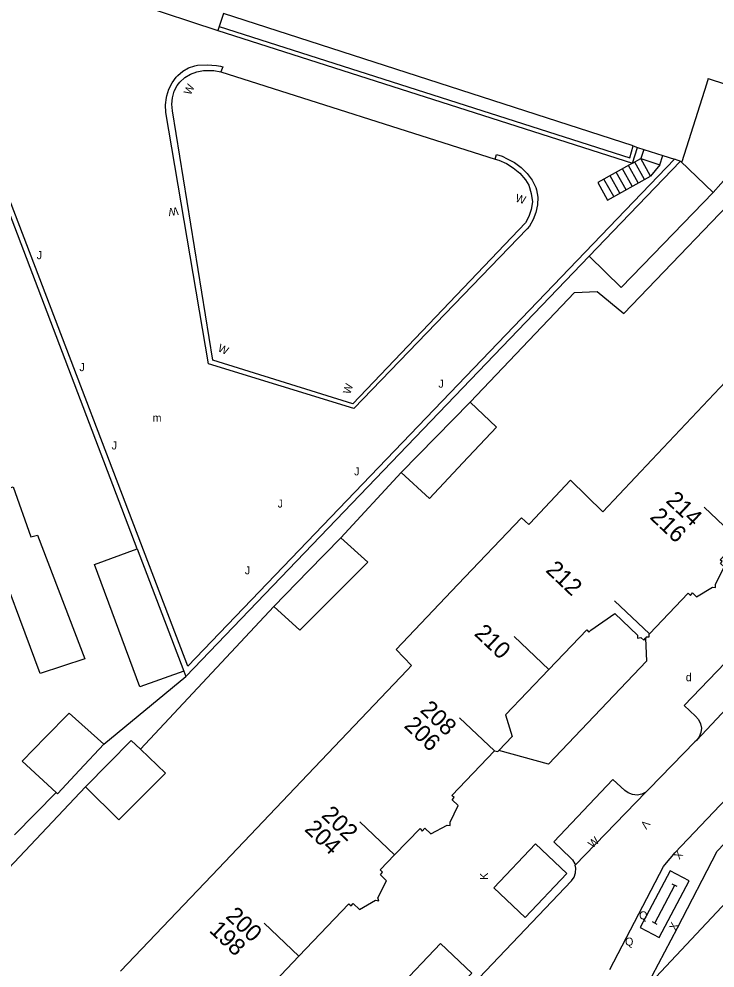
# Model space of a CAD drawing. Extents: x 134999 to 136502, y 457398 to 459002.
# Drawn here: x 135071.3 to 135114.8, y 457838.3 to 457897.6 of the extents above; entities that cross this region are included whole.
import ezdxf

# ---------------------------------------------------------------- set-up
doc = ezdxf.new("R2010")
doc.units = 0
for name, color, linetype in [('RI_DGTB_15', 7, 'Continuous'), ('RI_DGTB_29', 7, 'Continuous'), ('RI_DGTB_30', 7, 'Continuous'), ('RI_DGTB_31', 7, 'Continuous'), ('RI_DGTB_32', 7, 'Continuous'), ('RI_DGTB_36', 7, 'Continuous'), ('RI_DGTB_4', 7, 'Continuous'), ('RI_DGTB_45', 7, 'Continuous'), ('RI_DGTB_48', 7, 'Continuous'), ('RI_DGTB_49', 7, 'Continuous'), ('RI_DGTB_5', 7, 'Continuous'), ('RI_DGTB_53', 7, 'Continuous'), ('RI_DGTB_54', 7, 'Continuous'), ('RI_DGTB_55', 7, 'Continuous'), ('RI_DGTB_6', 7, 'Continuous')]:
    doc.layers.add(name, color=color, linetype=linetype)

msp = doc.modelspace()

# ---------------------------------------------------------------- linework, layer by layer
at = {"layer": 'RI_DGTB_15'}
for p, q in [((135116.269, 457865.022), (135114.092, 457867.086)), ((135110.678, 457859.169), (135108.501, 457861.233)), ((135104.404, 457856.937), (135102.227, 457859.001)), ((135100.995, 457851.863), (135098.818, 457853.927)), ((135094.758, 457845.354), (135092.581, 457847.418)), ((135088.786, 457839.028), (135086.609, 457841.092))]:
    msp.add_line(p, q, dxfattribs=at)
at = {"layer": 'RI_DGTB_29'}
for points in [[(135113.166, 457843.736), (135111.972, 457844.366), (135110.103, 457840.822), (135111.297, 457840.192), (135113.166, 457843.736)], [(135111.012, 457841.097), (135112.258, 457843.46)], [(135112.407, 457843.381), (135112.108, 457843.539)], [(135111.161, 457841.019), (135110.862, 457841.176)]]:
    msp.add_lwpolyline(points, dxfattribs=at)
at = {"layer": 'RI_DGTB_31'}
for points in [[(135100.959, 457843.301), (135102.914, 457841.451), (135105.515, 457844.187), (135103.554, 457846.043), (135100.959, 457843.301)], [(135094.907, 457836.944), (135096.863, 457835.089), (135099.592, 457837.959), (135097.633, 457839.817), (135094.907, 457836.944)]]:
    msp.add_lwpolyline(points, dxfattribs=at)
at = {"layer": 'RI_DGTB_32'}
for p, q in [((135110.332, 457889.439), (135110.147, 457888.868)), ((135111.335, 457888.484), (135111.521, 457889.058)), ((135109.985, 457887.347), (135109.377, 457888.439)), ((135109.628, 457888.575), (135110.147, 457888.868)), ((135110.37, 457887.561), (135109.762, 457888.653)), ((135110.755, 457887.776), (135110.147, 457888.868)), ((135110.147, 457888.868), (135111.335, 457888.484)), ((135111.335, 457888.484), (135110.755, 457887.776)), ((135108.83, 457886.704), (135108.222, 457887.796)), ((135109.215, 457886.918), (135108.607, 457888.01)), ((135109.6, 457887.133), (135108.992, 457888.225)), ((135108.445, 457886.49), (135107.837, 457887.582))]:
    msp.add_line(p, q, dxfattribs=at)
msp.add_lwpolyline([(135109.628, 457888.575), (135107.452, 457887.368), (135108.06, 457886.276), (135110.755, 457887.776)], dxfattribs=at)
at = {"layer": 'RI_DGTB_4'}
for p, q in [((135083.799, 457897.113), (135083.719, 457896.874)), ((135114.347, 457893.866), (135114.239, 457893.525)), ((135109.657, 457889.661), (135109.94, 457889.569)), ((135109.94, 457889.569), (135110.332, 457889.439)), ((135110.332, 457889.439), (135111.521, 457889.058)), ((135111.521, 457889.058), (135112.235, 457888.827))]:
    msp.add_line(p, q, dxfattribs=at)
for points in [[(135080.05, 457912.196), (135078.245, 457906.545), (135078.599, 457906.419), (135077.805, 457903.951), (135077.925, 457903.917), (135076.77, 457900.373), (135079, 457899.631), (135078.653, 457898.538), (135083.719, 457896.874)], [(135109.657, 457889.661), (135084.076, 457897.939), (135083.799, 457897.113)], [(135114.239, 457893.525), (135112.707, 457888.673), (135112.235, 457888.827)], [(135110.678, 457859.169), (135113.097, 457861.719), (135113.241, 457861.57), (135113.365, 457861.733), (135113.609, 457861.475), (135114.629, 457862.08), (135114.813, 457862.063), (135114.809, 457862.26), (135115.34, 457863.355), (135115.108, 457863.569), (135115.231, 457863.7), (135115.099, 457863.804), (135116.269, 457865.022)], [(135104.404, 457856.937), (135106.772, 457859.413), (135106.897, 457859.265), (135107.026, 457859.398), (135108.509, 457860.435), (135109.933, 457859.088), (135109.937, 457858.909), (135110.132, 457858.935), (135110.319, 457858.769), (135110.429, 457858.894)], [(135110.678, 457859.169), (135110.642, 457859.131), (135110.646, 457858.972), (135110.483, 457858.955), (135110.429, 457858.894)], [(135104.404, 457856.937), (135101.689, 457854.101), (135102.101, 457852.748), (135101.271, 457851.89)], [(135094.758, 457845.354), (135096.357, 457847.006), (135096.488, 457846.838), (135096.65, 457847.039), (135097.019, 457846.671), (135098.038, 457847.215), (135098.221, 457847.199), (135098.224, 457847.408), (135098.722, 457848.455), (135098.346, 457848.804), (135098.488, 457848.947), (135098.344, 457849.077), (135100.995, 457851.863)], [(135100.995, 457851.863), (135101.205, 457851.822), (135101.271, 457851.89)], [(135088.786, 457839.028), (135091.91, 457842.299), (135092.048, 457842.176), (135092.177, 457842.32), (135092.572, 457841.939), (135093.559, 457842.52), (135093.781, 457842.491), (135093.72, 457842.683), (135094.263, 457843.748), (135093.887, 457844.122), (135093.997, 457844.28), (135093.866, 457844.433), (135094.758, 457845.354)], [(135083.1, 457833.026), (135084.501, 457834.476), (135084.639, 457834.341), (135084.781, 457834.505), (135085.138, 457834.124), (135086.195, 457834.736), (135086.391, 457834.707), (135086.343, 457834.899), (135086.862, 457836.021), (135086.523, 457836.337), (135086.64, 457836.482), (135086.502, 457836.636), (135088.786, 457839.028)]]:
    msp.add_lwpolyline(points, dxfattribs=at)
at = {"layer": 'RI_DGTB_48'}
msp.add_line((135081.587, 457856.837), (135081.71, 457856.515), dxfattribs=at)
for points in [[(135081.84, 457857.141), (135069.81, 457888.606), (135066.288, 457889.786)], [(135112.235, 457888.827), (135108.663, 457885.103)], [(135078.668, 457864.492), (135069.881, 457887.534)], [(135108.663, 457885.103), (135106.654, 457883.009)]]:
    msp.add_lwpolyline(points, dxfattribs=at)
at = {"layer": 'RI_DGTB_49'}
for p, q in [((135083.719, 457896.874), (135109.628, 457888.575)), ((135109.628, 457888.575), (135109.94, 457889.569))]:
    msp.add_line(p, q, dxfattribs=at)
msp.add_lwpolyline([(135083.799, 457897.113), (135109.448, 457888.911), (135109.657, 457889.661)], dxfattribs=at)
at = {"layer": 'RI_DGTB_5'}
for p, q in [((135110.839, 457870.048), (135117.091, 457876.681)), ((135089.33, 457850.378), (135095.543, 457856.909)), ((135083.334, 457844.075), (135089.33, 457850.378)), ((135077.635, 457838.085), (135083.334, 457844.075))]:
    msp.add_line(p, q, dxfattribs=at)
for points in [[(135114.347, 457893.866), (135117.597, 457892.807), (135118.33, 457895.102), (135120.896, 457894.264), (135120.191, 457892.054), (135121.35, 457891.675)], [(135067.897, 457870.895), (135069.101, 457867.711), (135070.921, 457868.351), (135072.026, 457865.232), (135072.444, 457865.337), (135075.398, 457857.607), (135072.609, 457856.699), (135069.45, 457865.155)], [(135103.211, 457866.065), (135105.754, 457868.781), (135107.772, 457866.794), (135110.839, 457870.048)], [(135098.714, 457862.247), (135102.681, 457866.411), (135103.152, 457866.001), (135103.211, 457866.065)], [(135098.714, 457862.247), (135094.851, 457858.191), (135095.821, 457857.201), (135095.543, 457856.909)]]:
    msp.add_lwpolyline(points, dxfattribs=at)
at = {"layer": 'RI_DGTB_53'}
for points in [[(135108.198, 457838.197), (135111.566, 457844.632), (135111.844, 457844.995), (135112.108, 457845.28), (135112.273, 457845.489), (135138.942, 457873.543), (135139.952, 457874.795)], [(135110.462, 457837.057), (135112.424, 457840.803), (135114.916, 457845.6), (135121.984, 457852.991), (135130.592, 457862.031), (135132.137, 457863.66), (135144.748, 457873.716)], [(135110.429, 457858.894), (135110.504, 457857.459), (135104.37, 457851.023), (135101.271, 457851.89)], [(135118.56, 457857.78), (135118.341, 457857.602), (135118.08, 457857.493), (135117.8, 457857.46), (135117.521, 457857.507), (135117.267, 457857.63), (135117.13, 457857.74), (135116.42, 457858.43), (135112.84, 457854.69), (135113.56, 457854.02), (135113.752, 457853.812), (135113.878, 457853.558), (135113.929, 457853.28), (135113.9, 457852.998), (135113.794, 457852.735), (135113.618, 457852.513)], [(135113.618, 457852.513), (135113.52, 457852.43), (135110.66, 457849.48), (135110.45, 457849.285)], [(135110.45, 457849.285), (135110.194, 457849.155), (135109.913, 457849.1), (135109.627, 457849.125), (135109.359, 457849.227), (135109.15, 457849.38), (135108.4, 457850.06), (135104.7, 457846.18), (135105.774, 457845.156), (135105.878, 457845.04), (135106.016, 457844.794), (135106.035, 457844.711)], [(135093.258, 457831.217), (135093.606, 457831.554), (135093.798, 457831.479), (135094.003, 457831.481), (135094.192, 457831.562), (135094.268, 457831.624), (135105.808, 457843.742), (135105.972, 457843.972), (135106.065, 457844.238), (135106.08, 457844.52), (135106.035, 457844.711)]]:
    msp.add_lwpolyline(points, dxfattribs=at)
at = {"layer": 'RI_DGTB_54'}
for p, q in [((135081.71, 457856.515), (135106.909, 457882.76)), ((135106.654, 457883.009), (135081.84, 457857.141)), ((135110.462, 457837.057), (135144.748, 457873.716)), ((135095.161, 457869.251), (135091.401, 457865.179)), ((135078.893, 457851.96), (135087.205, 457860.885)), ((135113.618, 457852.513), (135118.56, 457857.78)), ((135076.586, 457852.287), (135081.71, 457856.515)), ((135066.592, 457840.235), (135075.442, 457849.601)), ((135071.011, 457846.617), (135073.62, 457849.25)), ((135106.035, 457844.711), (135110.45, 457849.285))]:
    msp.add_line(p, q, dxfattribs=at)
msp.add_lwpolyline([(135099.472, 457873.64), (135106.001, 457880.491), (135107.421, 457880.561), (135109.071, 457879.181), (135117.551, 457888.021), (135119.57, 457887.767), (135119.711, 457888.781), (135118.931, 457889.851), (135118.021, 457890.541), (135114.666, 457886.746)], dxfattribs=at)
at = {"layer": 'RI_DGTB_55'}
msp.add_line((135083.901, 457894.285), (135101.049, 457888.83), dxfattribs=at)
for points in [[(135101.049, 457888.83), (135101.134, 457889.126), (135101.476, 457889.012), (135101.8, 457888.854), (135102.259, 457888.616), (135102.675, 457888.311), (135103.039, 457887.944), (135103.343, 457887.526), (135103.578, 457887.067), (135103.634, 457886.923), (135103.699, 457886.448), (135103.684, 457885.968), (135103.59, 457885.498), (135103.42, 457885.05), (135103.177, 457884.636), (135103.051, 457884.471), (135092.221, 457873.241), (135083.131, 457876.045), (135080.476, 457891.751), (135080.455, 457892.224), (135080.514, 457892.693), (135080.533, 457892.778), (135080.658, 457893.203), (135080.856, 457893.599), (135081.123, 457893.953), (135081.222, 457894.056), (135081.534, 457894.327), (135081.891, 457894.532), (135082.282, 457894.665), (135082.445, 457894.697), (135083.042, 457894.73), (135083.638, 457894.683), (135083.887, 457894.64), (135084.027, 457894.594), (135083.901, 457894.285)], [(135101.049, 457888.83), (135101.274, 457888.759), (135101.743, 457888.563), (135102.175, 457888.297), (135102.58, 457887.948), (135102.927, 457887.542), (135103.145, 457887.209), (135103.295, 457886.691), (135103.369, 457886.157), (135103.297, 457885.694), (135103.146, 457885.25), (135102.927, 457884.844), (135092.141, 457873.541), (135083.406, 457876.28), (135080.884, 457891.845), (135080.841, 457892.258), (135080.878, 457892.671), (135080.994, 457893.069), (135081.184, 457893.438), (135081.336, 457893.647), (135081.65, 457893.93), (135082.012, 457894.149), (135082.408, 457894.296), (135082.825, 457894.366), (135083.086, 457894.369), (135083.472, 457894.369), (135083.901, 457894.285)]]:
    msp.add_lwpolyline(points, dxfattribs=at)
at = {"layer": 'RI_DGTB_6'}
msp.add_line((135078.668, 457864.492), (135081.587, 457856.837), dxfattribs=at)
for points in [[(135108.917, 457884.851), (135112.614, 457888.7), (135114.666, 457886.746)], [(135114.666, 457886.746), (135110.913, 457882.872)], [(135106.909, 457882.76), (135108.917, 457884.851)], [(135110.913, 457882.872), (135108.919, 457880.813), (135106.909, 457882.76)], [(135097.329, 457871.459), (135099.472, 457873.64)], [(135099.472, 457873.64), (135101.119, 457872.077), (135099.026, 457869.857)], [(135095.161, 457869.251), (135097.329, 457871.459)], [(135099.026, 457869.857), (135096.932, 457867.637), (135095.161, 457869.251)], [(135091.401, 457865.179), (135089.374, 457863.105)], [(135091.401, 457865.179), (135093.085, 457863.645), (135090.964, 457861.519)], [(135081.587, 457856.837), (135078.848, 457855.869), (135076.012, 457863.505), (135078.668, 457864.492)], [(135089.374, 457863.105), (135087.205, 457860.885)], [(135090.964, 457861.519), (135088.843, 457859.393), (135087.205, 457860.885)], [(135076.586, 457852.287), (135074.422, 457854.211), (135072.956, 457852.709)], [(135072.956, 457852.709), (135071.49, 457851.207), (135073.62, 457849.25)], [(135076.586, 457852.287), (135075.065, 457850.65)], [(135076.916, 457851.095), (135078.313, 457852.512), (135078.893, 457851.96)], [(135078.893, 457851.96), (135080.458, 457850.47), (135078.994, 457849.011)], [(135075.442, 457849.601), (135076.916, 457851.095)], [(135075.065, 457850.65), (135073.698, 457849.179), (135073.62, 457849.25)], [(135078.994, 457849.011), (135077.529, 457847.551), (135075.442, 457849.601)]]:
    msp.add_lwpolyline(points, dxfattribs=at)

# ---------------------------------------------------------------- texts
at = {"layer": 'RI_DGTB_29'}
msp.add_text('d', height=0.5, rotation=359.99965, dxfattribs=at).set_placement((135112.95, 457856.21))
msp.add_text('d', height=0.5, rotation=359.99965, dxfattribs=at).set_placement((135112.95, 457856.21))
msp.add_text('d', height=0.5, rotation=359.99965, dxfattribs=at).set_placement((135112.95, 457856.21))
at = {"layer": 'RI_DGTB_30'}
for s, height, rotation, p in [('W', 0.499, 64.98329, (135082.016, 457892.795)), ('W', 0.499, 343.61062, (135102.262, 457886.192)), ('W', 0.5, 186.95289, (135081.225, 457885.837)), ('W', 0.5, 336.19406, (135083.673, 457876.847)), ('W', 0.499, 72.07229, (135091.99, 457874.104)), ('V', 0.5, 231.63166, (135110.37, 457847.582)), ('V', 0.5, 231.63166, (135110.37, 457847.582)), ('V', 0.5, 231.63166, (135110.37, 457847.582)), ('W', 0.5, 42.2735, (135107.119, 457845.753)), ('W', 0.5, 42.2735, (135107.119, 457845.753)), ('W', 0.5, 42.2735, (135107.119, 457845.753)), ('X', 0.5, 231.71244, (135112.428, 457845.685)), ('K', 0.5, 90, (135100.586, 457843.8)), ('X', 0.5, 62.35469, (135112.308, 457840.582))]:
    msp.add_text(s, height=height, rotation=rotation, dxfattribs=at).set_placement(p)
at = {"layer": 'RI_DGTB_31'}
for s, p in [('J', (135072.401, 457882.583)), ('J', (135075.068, 457875.585)), ('J', (135097.495, 457874.55)), ('J', (135077.083, 457870.693)), ('J', (135092.231, 457869.072)), ('J', (135087.451, 457867.06)), ('J', (135085.402, 457862.892)), ('Q', (135110.035, 457841.331)), ('Q', (135109.158, 457839.69))]:
    msp.add_text(s, height=0.5, dxfattribs=at).set_placement(p)
at = {"layer": 'RI_DGTB_36'}
for s, p in [('214', (135111.649, 457867.433)), ('216', (135110.655, 457866.409)), ('212', (135104.145, 457863.09)), ('210', (135099.68, 457859.128)), ('208', (135096.296, 457854.348)), ('206', (135095.294, 457853.372)), ('202', (135090.132, 457847.77)), ('204', (135089.078, 457846.905)), ('200', (135084.148, 457841.456)), ('198', (135083.126, 457840.589))]:
    msp.add_text(s, height=1.054, rotation=316.5538, dxfattribs=at).set_placement(p)
at = {"layer": 'RI_DGTB_45'}
msp.add_text('m', height=0.5, dxfattribs=at).set_placement((135079.642, 457872.418))

doc.saveas('drawing.dxf')
